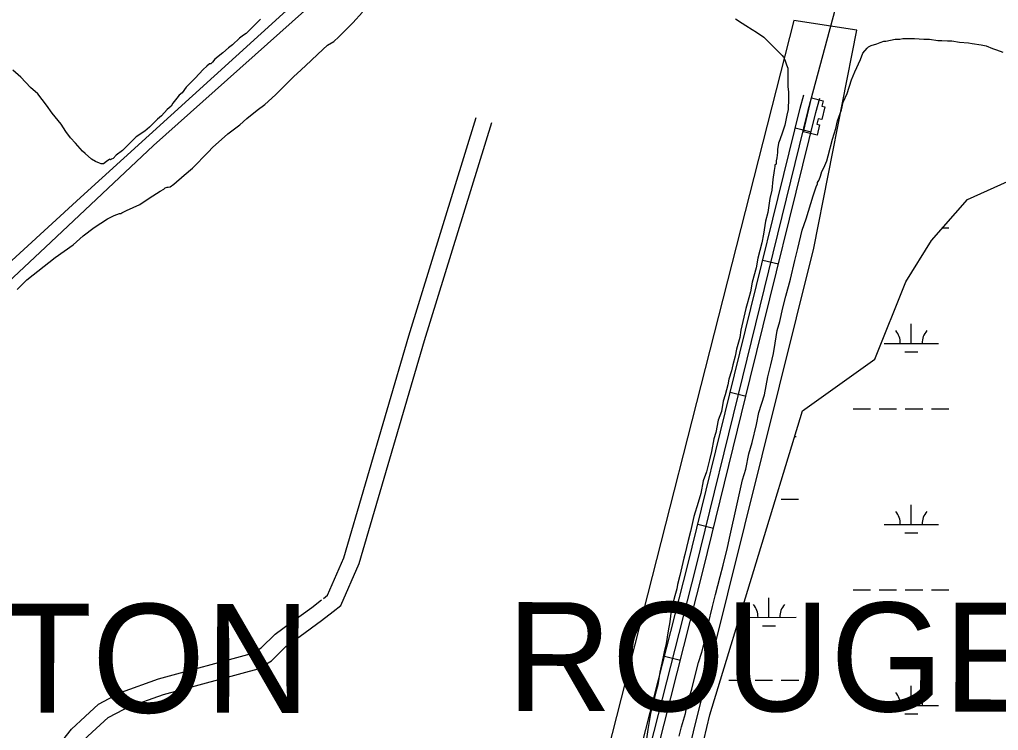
# Model space of a CAD drawing. Extents: x 3263578 to 3301413, y 764927 to 798602.
# Drawn here: x 3288378 to 3290176, y 778261 to 779567 of the extents above; entities that cross this region are included whole.
import ezdxf

# ---------------------------------------------------------------- set-up
doc = ezdxf.new("R2010")
doc.units = 0
for name, color, linetype in [('V-BLDG-OTLN', 7, 'Continuous'), ('V-LEVE-TOET', 7, 'Continuous'), ('V-ROAD-CNTR', 7, 'Continuous'), ('V-SITE-VEGE', 7, 'Continuous'), ('V-TOPO-GNAM-IDEN', 7, 'Continuous'), ('V-TOPO-SHOR', 7, 'Continuous'), ('V-WETL-SWMP', 7, 'Continuous')]:
    doc.layers.add(name, color=color, linetype=linetype)

msp = doc.modelspace()

# ---------------------------------------------------------------- linework, layer by layer
at = {"layer": 'V-BLDG-OTLN'}
msp.add_lwpolyline([(3289832.9, 779423.3), (3289854.6, 779418.2), (3289852.2, 779408.1), (3289857.3, 779406.8), (3289851.8, 779383.6), (3289845, 779385.2), (3289842.6, 779375), (3289848, 779373.7), (3289843.6, 779354.9), (3289818.1, 779361)], close=True, dxfattribs=at)
at = {"layer": 'V-LEVE-TOET'}
msp.add_lwpolyline([(3288745.1, 775831), (3288874.7, 776152), (3289489.3, 777748.7), (3289837.1, 779147.3), (3289916.4, 779548), (3289800.5, 779565.8), (3289377.8, 777904.5), (3288740.1, 776177.7), (3288605, 775831)], dxfattribs=at)
at = {"layer": 'V-ROAD-CNTR'}
for p, q in [((3289803.2, 779368.2), (3289832.3, 779361)), ((3289743.4, 779125.4), (3289772.6, 779118.3)), ((3289683.7, 778882.7), (3289712.8, 778875.5)), ((3289624.1, 778639.9), (3289653.2, 778632.7)), ((3289563.2, 778397.5), (3289592.2, 778390.2))]:
    msp.add_line(p, q, dxfattribs=at)
for points in [[(3289947.3, 779851), (3289826.6, 779400.6), (3289706.1, 778911.1), (3289619.7, 778559.2), (3289536.1, 778230), (3289487, 778025.4), (3289443.3, 777872.4), (3289391.7, 777723.8), (3289352.6, 777614.7), (3289279.5, 777409.6), (3288970.1, 776589.6), (3288725.7, 775959.3), (3288677.4, 775833.7)], [(3288661.3, 775833.7), (3288711.7, 775964.7), (3288956.1, 776595), (3289265.4, 777414.8), (3289338.4, 777619.8), (3289377.6, 777728.8), (3289429, 777876.9), (3289472.5, 778029.2), (3289521.5, 778233.6), (3289605.1, 778562.9), (3289691.6, 778914.7), (3289812.1, 779404.4), (3289818.8, 779429.3)], [(3288693.5, 775833.7), (3288739.7, 775953.9), (3288984.1, 776584.3), (3289293.6, 777404.5), (3289366.7, 777609.7), (3289405.9, 777718.8), (3289457.6, 777867.9), (3289501.5, 778021.6), (3289550.6, 778226.4), (3289634.2, 778555.6), (3289720.7, 778907.5), (3289841.2, 779396.9), (3289848.2, 779423.1)], [(3288936.7, 778503.5), (3288944.2, 778509.3), (3288974, 778577.9), (3289093.7, 778986.4), (3289217.1, 779387.2)], [(3288954.6, 778479.4), (3288968.6, 778490.4), (3289002.2, 778567.6), (3289122.4, 778977.8), (3289245.8, 779378.3)], [(3288552.5, 778324.3), (3288565.6, 778331.1), (3288633.8, 778355.7), (3288804.7, 778402.2), (3288822.5, 778412.7), (3288847.8, 778438.1), (3288876.2, 778458.7), (3288915.3, 778486.7), (3288933.3, 778500.9)], [(3288570.3, 778299.8), (3288577.6, 778303.5), (3288642.8, 778327.1), (3288816.5, 778374.3), (3288841, 778388.8), (3288867.4, 778415.2), (3288893.7, 778434.4), (3288933.3, 778462.7), (3288954.6, 778479.4)], [(3288382.7, 778078.2), (3288438.2, 778208.3), (3288457.7, 778243.1), (3288473.7, 778263.3), (3288498.9, 778286.2), (3288523.5, 778309.4), (3288552.5, 778324.3)], [(3288406.1, 778056.5), (3288465.2, 778195.1), (3288482.7, 778226.4), (3288495.7, 778242.8), (3288519.3, 778264.2), (3288541, 778284.6), (3288570.3, 778299.8)]]:
    msp.add_lwpolyline(points, dxfattribs=at)
at = {"layer": 'V-SITE-VEGE'}
for p, q in [((3288990.7, 779561.3), (3289008.1, 779581.2)), ((3288965, 779535.5), (3288990.7, 779561.3)), ((3289693.7, 779569.1), (3289705.4, 779560.9)), ((3289705.4, 779560.9), (3289712.4, 779556.3)), ((3289712.4, 779556.3), (3289724.1, 779549.3)), ((3289724.1, 779549.3), (3289732.3, 779544.6)), ((3289732.3, 779544.6), (3289745.2, 779535.3)), ((3288944.1, 779520.3), (3288955.7, 779527.3)), ((3288955.7, 779527.3), (3288965, 779535.5)), ((3289745.2, 779535.3), (3289779.2, 779501.6)), ((3289942.6, 779519.5), (3289953.1, 779523.1)), ((3289953.1, 779523.1), (3289958.9, 779525.4)), ((3289958.9, 779525.4), (3289965.9, 779527.8)), ((3289965.9, 779527.8), (3289969.4, 779527.8)), ((3289969.4, 779527.8), (3289987, 779531.3)), ((3289987, 779531.3), (3289995.1, 779531.4)), ((3289995.1, 779531.4), (3290001, 779532.5)), ((3290001, 779532.5), (3290022, 779532.6)), ((3290022, 779532.6), (3290039.5, 779531.5)), ((3290039.5, 779531.5), (3290050, 779531.5)), ((3290050, 779531.5), (3290065.2, 779529.2)), ((3290065.2, 779529.2), (3290072.2, 779529.2)), ((3290072.2, 779529.2), (3290082.7, 779528.1)), ((3290082.7, 779528.1), (3290090.9, 779528.1)), ((3290090.9, 779528.1), (3290104.9, 779525.8)), ((3290104.9, 779525.8), (3290121.3, 779524.7)), ((3290121.3, 779524.7), (3290128.3, 779523.5)), ((3290128.3, 779523.5), (3290144.6, 779521.2)), ((3290144.6, 779521.2), (3290154, 779518.9)), ((3288913.8, 779492.2), (3288926.6, 779503.9)), ((3288926.6, 779503.9), (3288944.1, 779520.3)), ((3289922.8, 779493.8), (3289927.5, 779505.5)), ((3289927.5, 779505.5), (3289935.6, 779514.8)), ((3289935.6, 779514.8), (3289937.9, 779517.2)), ((3289937.9, 779517.2), (3289942.6, 779519.5)), ((3290154, 779518.9), (3290165.7, 779514.3)), ((3290165.7, 779514.3), (3290172.7, 779512)), ((3290172.7, 779512), (3290184.4, 779507.3)), ((3288895.1, 779474.6), (3288913.8, 779492.2)), ((3289779.2, 779501.6), (3289781.5, 779498.1)), ((3289781.5, 779498.1), (3289783.8, 779493.4)), ((3289783.8, 779493.4), (3289787.4, 779484.1)), ((3289912.4, 779471.6), (3289922.8, 779493.8)), ((3288882.3, 779462.9), (3288895.1, 779474.6)), ((3289787.4, 779484.1), (3289789.7, 779478.2)), ((3289789.7, 779478.2), (3289789.8, 779444.4)), ((3289906.6, 779456.4), (3289912.4, 779471.6)), ((3288848.5, 779429), (3288882.3, 779462.9)), ((3289898.5, 779431.8), (3289906.6, 779456.4)), ((3289789.8, 779444.4), (3289791, 779433.9)), ((3289791, 779433.9), (3289791.1, 779415.2)), ((3289891.5, 779415.4), (3289898.5, 779431.8)), ((3288828.7, 779411.4), (3288848.5, 779429)), ((3289791.1, 779415.2), (3289789.9, 779409.3)), ((3289888, 779401.4), (3289891.5, 779415.4)), ((3288796.1, 779385.6), (3288814.8, 779400.8)), ((3288814.8, 779400.8), (3288828.7, 779411.4)), ((3289789.9, 779402.3), (3289787.6, 779391.8)), ((3289789.9, 779409.3), (3289789.9, 779402.3)), ((3289881.1, 779381.5), (3289888, 779401.4)), ((3288783.3, 779373.9), (3288796.1, 779385.6)), ((3289787.6, 779391.8), (3289784.2, 779373.1)), ((3289877.6, 779367.5), (3289881.1, 779381.5)), ((3288761.2, 779357.5), (3288783.3, 779373.9)), ((3289779.5, 779360.3), (3289774.9, 779346.2)), ((3289784.2, 779373.1), (3289779.5, 779360.3)), ((3289871.8, 779347.7), (3289877.6, 779367.5)), ((3288733.2, 779332.9), (3288749.5, 779346.9)), ((3288749.5, 779346.9), (3288761.2, 779357.5)), ((3289774.9, 779346.2), (3289772.6, 779340.4)), ((3289863.7, 779317.3), (3289871.8, 779347.7)), ((3288695.9, 779294.2), (3288725, 779323.5)), ((3288725, 779323.5), (3288733.2, 779332.9)), ((3289772.6, 779340.4), (3289770.3, 779328.7)), ((3289770.3, 779328.7), (3289770.3, 779322.9)), ((3289769.2, 779313.5), (3289768, 779307.7)), ((3289768, 779307.7), (3289768, 779301.8)), ((3289770.3, 779322.9), (3289769.2, 779313.5)), ((3289855.6, 779295.1), (3289861.4, 779307.9)), ((3289861.4, 779307.9), (3289863.7, 779317.3)), ((3288680.8, 779281.3), (3288695.9, 779294.2)), ((3289764.5, 779290.1), (3289762.3, 779273.8)), ((3289765.7, 779297.1), (3289764.5, 779290.1)), ((3289768, 779301.8), (3289765.7, 779300.7)), ((3289765.7, 779300.7), (3289765.7, 779297.1)), ((3289849.8, 779279.9), (3289852.1, 779288)), ((3289852.1, 779288), (3289855.6, 779295.1)), ((3288662.1, 779264.9), (3288680.8, 779281.3)), ((3289762.3, 779273.8), (3289760, 779253.9)), ((3289844, 779268.2), (3289846.3, 779271.7)), ((3289846.3, 779271.7), (3289848.7, 779277.5)), ((3289848.7, 779277.5), (3289849.8, 779279.9)), ((3288616.7, 779239.1), (3288636.5, 779252)), ((3288636.5, 779252), (3288643.5, 779255.5)), ((3288643.5, 779255.5), (3288645.8, 779257.9)), ((3288645.8, 779257.9), (3288649.3, 779259.1)), ((3288649.3, 779259.1), (3288651.6, 779259.1)), ((3288651.6, 779259.1), (3288655.1, 779260.2)), ((3288655.1, 779260.2), (3288662.1, 779264.9)), ((3289760, 779253.9), (3289756.5, 779238.7)), ((3289835.9, 779243.6), (3289841.7, 779260)), ((3289841.7, 779260), (3289844, 779265.8)), ((3289844, 779265.8), (3289844, 779268.2)), ((3288599.2, 779227.4), (3288616.7, 779239.1)), ((3289756.5, 779238.7), (3289753.1, 779213)), ((3289823.2, 779201.5), (3289835.9, 779243.6)), ((3288566.5, 779212.1), (3288574.7, 779216.8)), ((3288574.7, 779216.8), (3288599.2, 779227.4)), ((3288515.2, 779185.1), (3288539.7, 779201.5)), ((3288539.7, 779201.5), (3288552.5, 779207.4)), ((3288552.5, 779207.4), (3288561.8, 779210.9)), ((3288561.8, 779210.9), (3288564.2, 779211)), ((3288564.2, 779211), (3288566.5, 779212.1)), ((3289753.1, 779213), (3289748.5, 779196.7)), ((3289816.2, 779180.5), (3289823.2, 779201.5)), ((3288495.4, 779169.9), (3288515.2, 779185.1)), ((3289748.5, 779196.7), (3289745, 779173.3)), ((3289808.1, 779146.6), (3289816.2, 779180.5)), ((3288476.7, 779153.5), (3288495.4, 779169.9)), ((3289745, 779173.3), (3289741.6, 779156.9)), ((3288444.1, 779130), (3288476.7, 779153.5)), ((3289741.6, 779156.9), (3289734.6, 779128.9)), ((3289802.4, 779124.4), (3289808.1, 779146.6)), ((3288391.7, 779089), (3288444.1, 779130)), ((3289734.6, 779128.9), (3289731.2, 779111.4)), ((3289731.2, 779111.4), (3289724.2, 779084.5)), ((3289794.3, 779090.5), (3289802.4, 779124.4)), ((3289786.2, 779059), (3289794.3, 779090.5)), ((3288374.2, 779071.5), (3288391.7, 779089)), ((3289724.2, 779084.5), (3289720.8, 779067)), ((3289720.8, 779067), (3289715, 779044.7)), ((3289780.4, 779037.9), (3289786.2, 779059)), ((3289712.7, 779036.6), (3289703.5, 778996.8)), ((3289715, 779044.7), (3289712.7, 779036.6)), ((3289774.6, 779012.2), (3289780.4, 779037.9)), ((3289770, 778995.8), (3289774.6, 779012.2)), ((3289701.2, 778982.8), (3289695.4, 778961.8)), ((3289703.5, 778996.8), (3289701.2, 778982.8)), ((3289766.6, 778972.5), (3289770, 778995.8)), ((3289763.1, 778953.8), (3289766.6, 778972.5)), ((3289693.1, 778948.9), (3289688.4, 778932.6)), ((3289695.4, 778961.8), (3289693.1, 778948.9)), ((3289758.5, 778932.8), (3289763.1, 778953.8)), ((3289688.4, 778932.6), (3289686.1, 778922)), ((3289752.7, 778910.5), (3289758.5, 778932.8)), ((3289686.1, 778922), (3289681.5, 778906.8)), ((3289747, 778877.8), (3289752.7, 778910.5)), ((3289679.2, 778896.3), (3289674.6, 778877.6)), ((3289681.5, 778906.8), (3289679.2, 778896.3)), ((3289674.6, 778877.6), (3289671.1, 778865.9)), ((3289736.6, 778845.1), (3289747, 778877.8)), ((3289671.1, 778865.9), (3289667.7, 778847.2)), ((3289667.7, 778847.2), (3289661.9, 778830.9)), ((3289732, 778822.9), (3289736.6, 778845.1)), ((3289661.9, 778830.9), (3289657.2, 778808.7)), ((3289723.9, 778790.2), (3289732, 778822.9)), ((3289657.2, 778808.7), (3289653.8, 778797)), ((3289653.8, 778797), (3289649.2, 778773.6)), ((3289718.1, 778769.1), (3289723.9, 778790.2)), ((3289649.2, 778773.6), (3289645.7, 778758.4)), ((3289712.3, 778741.1), (3289718.1, 778769.1)), ((3289645.7, 778758.4), (3289639.9, 778736.2)), ((3289639.9, 778736.2), (3289634.1, 778719.9)), ((3289706.5, 778721.2), (3289712.3, 778741.1)), ((3289634.1, 778719.9), (3289629.5, 778696.5)), ((3289695, 778672.1), (3289706.5, 778721.2)), ((3289629.5, 778696.5), (3289624.9, 778680.1)), ((3289624.9, 778680.1), (3289616.8, 778654.4)), ((3289683.5, 778619.6), (3289695, 778672.1)), ((3289616.8, 778654.4), (3289611, 778626.4)), ((3289611, 778626.4), (3289606.4, 778610)), ((3289606.4, 778610), (3289600.6, 778584.3)), ((3289678.8, 778597.4), (3289683.5, 778619.6)), ((3289670.8, 778564.6), (3289678.8, 778597.4)), ((3289598.3, 778577.3), (3289591.4, 778545.7)), ((3289600.6, 778584.3), (3289598.3, 778577.3)), ((3289665, 778543.6), (3289670.8, 778564.6)), ((3289591.4, 778545.7), (3289586.8, 778529.4)), ((3289656.9, 778510.9), (3289665, 778543.6)), ((3289585.6, 778521.2), (3289582.2, 778508.3)), ((3289586.8, 778529.4), (3289585.6, 778521.2)), ((3289579.8, 778499), (3289575.2, 778481.4)), ((3289582.2, 778508.3), (3289579.8, 778499)), ((3289651.1, 778488.7), (3289656.9, 778510.9)), ((3289575.2, 778481.4), (3289572.9, 778460.4)), ((3289643, 778455.9), (3289651.1, 778488.7)), ((3289572.9, 778460.4), (3289569.5, 778444.1)), ((3289569.5, 778444.1), (3289566, 778420.7)), ((3289639.6, 778436.1), (3289643, 778455.9)), ((3289631.5, 778404.5), (3289639.6, 778436.1)), ((3289566, 778420.7), (3289562.6, 778405.5)), ((3289562.6, 778405.5), (3289558, 778384.5)), ((3289625.7, 778385.8), (3289631.5, 778404.5)), ((3289558, 778384.5), (3289554.5, 778368.1)), ((3289617.6, 778354.3), (3289625.7, 778385.8)), ((3289554.5, 778368.1), (3289551.1, 778344.7)), ((3289613, 778336.7), (3289617.6, 778354.3)), ((3289551.1, 778344.7), (3289546.4, 778329.5)), ((3289604.9, 778309.8), (3289613, 778336.7)), ((3289546.4, 778329.5), (3289537.2, 778292.1)), ((3289601.4, 778292.3), (3289604.9, 778309.8)), ((3289537.2, 778292.1), (3289532.6, 778262.9)), ((3289594.5, 778267.8), (3289601.4, 778292.3)), ((3289532.6, 778262.9), (3289528, 778232.6)), ((3289589.9, 778250.2), (3289594.5, 778267.8))]:
    msp.add_line(p, q, dxfattribs=at)
msp.add_lwpolyline([(3288820.7, 779568.4), (3288794.4, 779541.9), (3288790, 779539), (3288782.7, 779533.1), (3288769.5, 779521.3), (3288762.2, 779515.4), (3288752, 779506.6), (3288737.3, 779494.8), (3288732.9, 779488.9), (3288730, 779486), (3288727.1, 779486), (3288722.7, 779481.6), (3288715.4, 779475.7), (3288700.8, 779459.5), (3288684.7, 779443.3), (3288677.4, 779433), (3288671.5, 779428.6), (3288667.1, 779422.7), (3288659.8, 779413.9), (3288656.9, 779408), (3288649.6, 779402.2), (3288639.3, 779390.4), (3288632, 779384.5), (3288623.2, 779375.7), (3288617.4, 779369.8), (3288608.6, 779362.4), (3288592.5, 779352.1), (3288567.6, 779327.1), (3288555.9, 779318.3), (3288550.1, 779312.4), (3288547.1, 779310.9), (3288545.7, 779309.5), (3288544.2, 779310.9), (3288542.7, 779309.5), (3288538.3, 779306.5), (3288532.5, 779302.1), (3288528.1, 779302.1), (3288525.2, 779303.5), (3288517.8, 779306.5), (3288510.5, 779310.8), (3288498.7, 779321.1), (3288494.3, 779325.5), (3288481.1, 779340.1), (3288472.2, 779350.3), (3288463.4, 779362), (3288454.6, 779375.2), (3288438.4, 779395.7), (3288428.1, 779410.4), (3288411.9, 779430.8), (3288398.6, 779442.5), (3288381, 779461.6), (3288366.3, 779474.7)], dxfattribs=at)
at = {"layer": 'V-TOPO-SHOR'}
for points in [[(3289273.3, 779952.3), (3288490.5, 779240.3), (3288266.9, 779035.8), (3288023.6, 778812.9), (3288032.3, 778784.5)], [(3288032.3, 778784.5), (3288042.2, 778810.5), (3288222.2, 778965.8), (3288298.4, 779029.5), (3288435.9, 779158.6), (3288624.2, 779336), (3289292.4, 779932.6), (3289273.3, 779952.3)]]:
    msp.add_lwpolyline(points, dxfattribs=at)
at = {"layer": 'V-WETL-SWMP'}
for p, q in [((3290119.6, 779237), (3290309, 779322.3)), ((3290053.4, 779161.2), (3290119.6, 779237)), ((3290074.1, 779184.9), (3290085.4, 779184.9)), ((3290006.1, 779085.4), (3290053.4, 779161.2)), ((3289949.3, 778943.3), (3290006.1, 779085.4)), ((3290016.3, 778972.3), (3290016.2, 779008.3)), ((3289966.3, 778972.3), (3290066.3, 778972.3)), ((3290004.3, 778956.8), (3290028.3, 778956.8)), ((3289816.7, 778848.6), (3289949.3, 778943.3)), ((3289646.4, 778289.6), (3289816.7, 778848.6)), ((3289909.4, 778852.2), (3289941.4, 778852.2)), ((3289957.4, 778852.2), (3289989.4, 778852.2)), ((3290005.4, 778852.2), (3290037.4, 778852.2)), ((3290053.4, 778852.2), (3290085.4, 778852.2)), ((3289802.4, 778801.4), (3289804.8, 778801.4)), ((3289777.4, 778686), (3289809.4, 778686)), ((3290016.3, 778639.6), (3290016.3, 778675.6)), ((3289966.3, 778639.6), (3290066.3, 778639.6)), ((3290004.3, 778624.2), (3290028.3, 778624.2)), ((3289909.4, 778519.5), (3289941.4, 778519.5)), ((3289957.4, 778519.5), (3289989.4, 778519.5)), ((3290005.4, 778519.5), (3290037.4, 778519.5)), ((3290053.4, 778519.5), (3290085.4, 778519.5)), ((3289754.9, 778468.8), (3289754.8, 778504.8)), ((3289704.9, 778468.7), (3289804.9, 778468.8)), ((3289742.9, 778453.3), (3289766.9, 778453.3)), ((3289681.5, 778353.3), (3289713.5, 778353.3)), ((3289729.5, 778353.3), (3289761.5, 778353.3)), ((3289777.5, 778353.3), (3289809.5, 778353.3)), ((3290016.3, 778306.9), (3290016.3, 778342.9)), ((3289966.3, 778306.9), (3290066.3, 778306.9)), ((3289494.9, 777654.8), (3289646.4, 778289.6)), ((3290004.3, 778291.5), (3290028.3, 778291.5))]:
    msp.add_line(p, q, dxfattribs=at)
for centre, start, end in [((3289961, 778972.7), 359.2323, 40.776), ((3290071.5, 778972.7), 139.2323, 180.776), ((3289961, 778640.1), 359.2323, 40.776), ((3290071.5, 778640.1), 139.2323, 180.776), ((3289699.6, 778469.2), 359.2323, 40.776), ((3289810.1, 778469.2), 139.2323, 180.776), ((3289961.1, 778307.4), 359.2323, 40.776), ((3290071.5, 778307.4), 139.2323, 180.776)]:
    msp.add_arc(centre, 35.2, start, end, dxfattribs=at)

# ---------------------------------------------------------------- texts
at = {"layer": 'V-TOPO-GNAM-IDEN'}
for s, p in [('BATON', (3287991.1, 778294.3)), ('ROUGE', (3289273.2, 778296.7))]:
    msp.add_text(s, height=200, rotation=359.9292, dxfattribs=at).set_placement(p)

doc.saveas('drawing.dxf')
